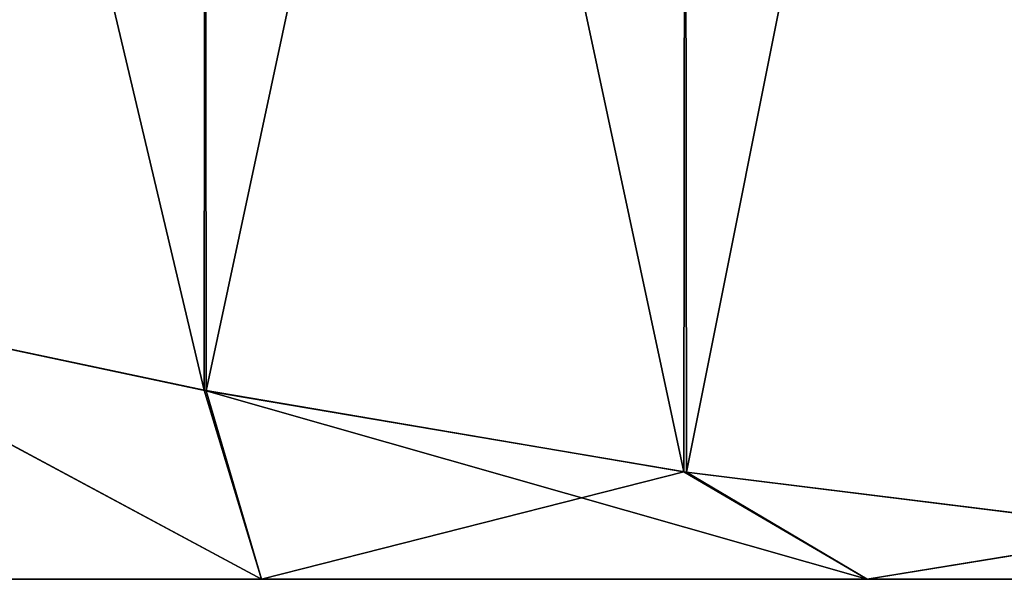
# Model space of a CAD drawing. Header units: metres. Extents: x -205 to 205, y -104 to 104.
# Tile 727 of 1056: x -5.8 to -3.08, y -76.96 to -75.41. Entities that reach past the tile are written whole.
import ezdxf

# ---------------------------------------------------------------- set-up
doc = ezdxf.new("R2010")
doc.units = ezdxf.units.M
doc.layers.add('solid_01_2-CONSUMER_EHM_BOX_SW0001', color=7, linetype='CONTINUOUS')

msp = doc.modelspace()

# ---------------------------------------------------------------- linework, layer by layer
at = {"layer": 'solid_01_2-CONSUMER_EHM_BOX_SW0001'}
for points in [[(-3.963718, -70.255676, 39.5), (-3.957241, -76.662422, 39.5), (-2.644528, -70.092117, 39.5)], [(-2.644528, -70.092117, 39.5), (-3.957241, -76.662422, 39.5), (-2.639247, -76.825546, 39.5)], [(-3.957237, -70.254707, 9.5), (-2.639244, -70.091591, 9.5), (-2.644534, -76.825012, 9.5)], [(-5.290988, -70.481514, 39.5), (-5.284755, -76.436813, 39.5), (-3.963718, -70.255676, 39.5)], [(-3.963718, -70.255676, 39.5), (-5.284755, -76.436813, 39.5), (-3.957241, -76.662422, 39.5)], [(-5.284751, -70.480316, 9.5), (-3.957237, -70.254707, 9.5), (-3.963723, -76.661453, 9.5)], [(-3.957237, -70.254707, 9.5), (-2.644534, -76.825012, 9.5), (-3.963723, -76.661453, 9.5)], [(-6.637705, -70.767097, 39.5), (-6.633692, -76.150864, 39.5), (-5.290988, -70.481514, 39.5)], [(-5.290988, -70.481514, 39.5), (-6.633692, -76.150864, 39.5), (-5.284755, -76.436813, 39.5)], [(-6.633688, -70.766266, 9.5), (-5.284751, -70.480316, 9.5), (-5.290993, -76.435616, 9.5)], [(-5.284751, -70.480316, 9.5), (-3.963723, -76.661453, 9.5), (-5.290993, -76.435616, 9.5)], [(-6.633688, -70.766266, 9.5), (-5.290993, -76.435616, 9.5), (-6.63771, -76.150032, 9.5)], [(-6.63771, -76.150032, 9.5), (-5.131728, -76.958565, 10.405651), (-6.729861, -76.958565, 11.094772)], [(-6.633692, -76.150864, 39.5), (-6.729859, -76.958565, 37.905228), (-5.131727, -76.958565, 38.594349)], [(-6.63771, -76.150032, 9.5), (-5.290993, -76.435616, 9.5), (-5.131728, -76.958565, 10.405651)], [(-5.284755, -76.436813, 39.5), (-6.633692, -76.150864, 39.5), (-5.131727, -76.958565, 38.594349)], [(-5.290993, -76.435616, 9.5), (-3.963723, -76.661453, 9.5), (-5.131728, -76.958565, 10.405651)], [(-5.284755, -76.436813, 39.5), (-5.131727, -76.958565, 38.594349), (-3.457634, -76.958565, 39.09597)], [(-3.957241, -76.662422, 39.5), (-5.284755, -76.436813, 39.5), (-3.457634, -76.958565, 39.09597)], [(-3.963723, -76.661453, 9.5), (-3.457635, -76.958565, 9.904031), (-5.131728, -76.958565, 10.405651)], [(-3.963723, -76.661453, 9.5), (-2.644534, -76.825012, 9.5), (-3.457635, -76.958565, 9.904031)], [(-2.639247, -76.825546, 39.5), (-3.957241, -76.662422, 39.5), (-3.457634, -76.958565, 39.09597)], [(-2.644534, -76.825012, 9.5), (-1.749578, -76.958565, 9.602955), (-3.457635, -76.958565, 9.904031)], [(-2.639247, -76.825546, 39.5), (-3.457634, -76.958565, 39.09597), (-1.749577, -76.958565, 39.397045)], [(-6.729859, -76.958565, 37.905228), (-6.729861, -76.958565, 11.094772), (-5.131728, -76.958565, 10.405651)], [(-5.131727, -76.958565, 38.594349), (-6.729859, -76.958565, 37.905228), (-5.131728, -76.958565, 10.405651)], [(-5.131727, -76.958565, 38.594349), (-5.131728, -76.958565, 10.405651), (-3.457635, -76.958565, 9.904031)], [(-3.457634, -76.958565, 39.09597), (-5.131727, -76.958565, 38.594349), (-3.457635, -76.958565, 9.904031)], [(-3.457634, -76.958565, 39.09597), (-3.457635, -76.958565, 9.904031), (-1.749578, -76.958565, 9.602955)], [(-1.749577, -76.958565, 39.397045), (-3.457634, -76.958565, 39.09597), (-1.749578, -76.958565, 9.602955)]]:
    msp.add_3dface(points, dxfattribs=at)

doc.saveas('drawing.dxf')
